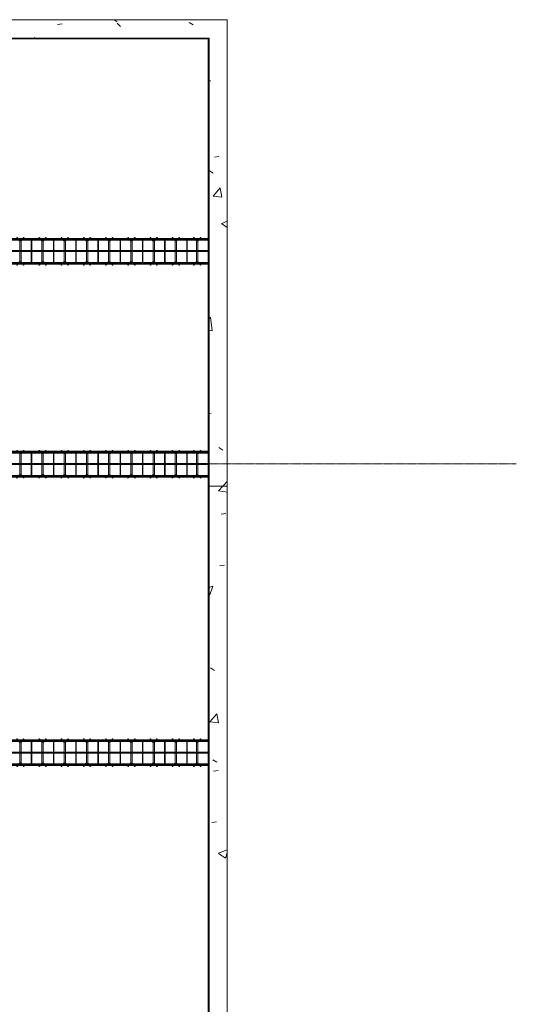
# Model space of a CAD drawing. Header units: inches. Extents: x -4136 to 1945, y -6639 to 12387.
# Tile 550 of 656: x -2045 to -1777, y 11555 to 12087. Entities that reach past the tile are written whole.
import ezdxf

# ---------------------------------------------------------------- set-up
doc = ezdxf.new("R2010")
doc.units = ezdxf.units.IN
doc.header["$MEASUREMENT"] = 0
doc.linetypes.add('Línea de rejilla', pattern=[0.875, 0.5, -0.125, 0.125, -0.125])
for name, color, linetype, lineweight in [('A-FLOR', 7, 'Continuous', 9), ('A-GENM', 7, 'Continuous', 9), ('A-WALL', 7, 'Continuous', 9), ('A-WALL-PATT', 7, 'Continuous', 18), ('S-BEAM', 7, 'Continuous', 9), ('S-FNDN', 7, 'Continuous', 9), ('S-GRID', 7, 'Continuous', 9)]:
    doc.layers.add(name, color=color, linetype=linetype, lineweight=lineweight)
pattern_1 = [(50, (0, 0), (55.0854, -4.81984), [5.76, -63.36]), (355, (0, 0), (-10.6557, 57.76853), [4.608, -50.688]), (100.451, (4.59, -0.4), (44.42947, 52.94866), [4.895, -53.848]), (46.184, (0, 15.36), (81.96444, -12.71212), [8.64, -95.04]), (96.636, (6.83, 14.3), (71.7815, 74.8124), [7.343, -80.772]), (351.184, (0, 15.36), (71.78195, 74.81243), [6.912, -76.032]), (21, (7.68, 11.52), (45.84207, -30.92146), [5.76, -63.36]), (326, (7.68, 11.52), (18.68706, 55.69148), [4.608, -50.688]), (71.451, (11.5, 8.943), (64.5289, 24.7701), [4.895, -53.848]), (37.5, (0, 0), (0.933895, 25.566816), [2.534, -47.539, 2.534, -48.922, -50.88]), (37.5, (0, 0), (0.933895, 25.566816), [-101.53, 2.534, -48.346]), (7.5, (0, 0), (20.20404, 30.2913), [2.534, -26.803, 2.534, -46.387, -19.392]), (7.5, (0, 0), (20.20404, 30.2913), [-78.259, 2.534, -16.858]), (327.5, (-17.126, 0), (40.997785, -1.732403), [2.534, -16.666, 2.534, -57.37, -79.488]), (327.5, (-17.126, 0), (40.997785, -1.732403), [-79.104, 2.534, -76.954]), (317.5, (-24.806, 0), (44.78888, 7.68784), [2.534, -22.426, 2.534, -37.248, -56.448]), (317.5, (-24.806, 0), (44.78888, 7.68784), [-64.742, 2.534, -53.914])]

# ---------------------------------------------------------------- blocks, each defined once
blk = doc.blocks.new('Dowel bar assembly - Dowel bar assembly-675810-SLAB ON GROUND JOINTS')
at = {"layer": 'S-BEAM', "color": 253, "true_color": 0xaaaaaa}
for p, q in [((107.5, 1.98), (0, 1.98)), ((0, 1.98), (0, 1.72)), ((0, 1.72), (0, 1.98)), ((0, 1.72), (107.5, 1.72)), ((107.5, 1.25), (0, 1.25)), ((0, 0.99), (0, 1.25)), ((0, 1.25), (0, 0.99)), ((0, 0.99), (107.5, 0.99)), ((4.02, 2.23), (4.97, 1.03)), ((5.18, 1.19), (4.23, 2.39)), ((5.63, 1.99), (5.63, -12.01)), ((6.38, 1.99), (5.63, 1.99)), ((5.63, 1.99), (6.38, 1.99)), ((6.38, -12.01), (6.38, 1.99)), ((7.76, 2.39), (6.81, 1.19)), ((7.01, 1.03), (7.96, 2.23)), ((11.87, 1.99), (11.87, -12.01)), ((12.13, 1.99), (11.87, 1.99)), ((11.87, 1.99), (12.13, 1.99)), ((12.13, -12.01), (12.13, 1.99)), ((16.02, 2.23), (16.97, 1.03)), ((17.18, 1.19), (16.23, 2.39)), ((17.63, 1.99), (17.63, -12.01)), ((18.38, 1.99), (17.63, 1.99)), ((17.63, 1.99), (18.38, 1.99)), ((18.38, -12.01), (18.38, 1.99)), ((19.76, 2.39), (18.81, 1.19)), ((19.01, 1.03), (19.96, 2.23)), ((23.87, 1.99), (23.87, -12.01)), ((24.13, 1.99), (23.87, 1.99)), ((23.87, 1.99), (24.13, 1.99)), ((24.13, -12.01), (24.13, 1.99)), ((28.02, 2.23), (28.97, 1.03)), ((29.18, 1.19), (28.23, 2.39)), ((29.63, 1.99), (29.63, -12.01)), ((30.38, 1.99), (29.63, 1.99)), ((29.63, 1.99), (30.38, 1.99)), ((30.38, -12.01), (30.38, 1.99)), ((31.76, 2.39), (30.81, 1.19)), ((31.01, 1.03), (31.96, 2.23)), ((35.87, 1.99), (35.87, -12.01)), ((36.13, 1.99), (35.87, 1.99)), ((35.87, 1.99), (36.13, 1.99)), ((36.13, -12.01), (36.13, 1.99)), ((40.02, 2.23), (40.97, 1.03)), ((41.18, 1.19), (40.23, 2.39)), ((41.63, 1.99), (41.63, -12.01)), ((42.38, 1.99), (41.63, 1.99)), ((41.63, 1.99), (42.38, 1.99)), ((42.38, -12.01), (42.38, 1.99)), ((43.76, 2.39), (42.81, 1.19)), ((43.01, 1.03), (43.96, 2.23)), ((47.87, 1.99), (47.87, -12.01)), ((48.13, 1.99), (47.87, 1.99)), ((47.87, 1.99), (48.13, 1.99)), ((48.13, -12.01), (48.13, 1.99)), ((52.02, 2.23), (52.97, 1.03)), ((53.18, 1.19), (52.23, 2.39)), ((53.63, 1.99), (53.63, -12.01)), ((54.38, 1.99), (53.63, 1.99)), ((53.63, 1.99), (54.38, 1.99)), ((54.38, -12.01), (54.38, 1.99)), ((55.76, 2.39), (54.81, 1.19)), ((55.01, 1.03), (55.96, 2.23)), ((59.87, 1.99), (59.87, -12.01)), ((60.13, 1.99), (59.87, 1.99)), ((59.87, 1.99), (60.13, 1.99)), ((60.13, -12.01), (60.13, 1.99)), ((64.02, 2.23), (64.97, 1.03)), ((65.18, 1.19), (64.23, 2.39)), ((65.63, 1.99), (65.63, -12.01)), ((66.38, 1.99), (65.63, 1.99)), ((65.63, 1.99), (66.38, 1.99)), ((66.38, -12.01), (66.38, 1.99)), ((67.76, 2.39), (66.81, 1.19)), ((67.01, 1.03), (67.96, 2.23)), ((71.87, 1.99), (71.87, -12.01)), ((72.13, 1.99), (71.87, 1.99)), ((71.87, 1.99), (72.13, 1.99)), ((72.13, -12.01), (72.13, 1.99)), ((76.02, 2.23), (76.97, 1.03)), ((77.18, 1.19), (76.23, 2.39)), ((77.63, 1.99), (77.63, -12.01)), ((78.38, 1.99), (77.63, 1.99)), ((77.63, 1.99), (78.38, 1.99)), ((78.38, -12.01), (78.38, 1.99)), ((79.76, 2.39), (78.81, 1.19)), ((79.01, 1.03), (79.96, 2.23)), ((83.87, 1.99), (83.87, -12.01)), ((84.13, 1.99), (83.87, 1.99)), ((83.87, 1.99), (84.13, 1.99)), ((84.13, -12.01), (84.13, 1.99)), ((88.02, 2.23), (88.97, 1.03)), ((89.18, 1.19), (88.23, 2.39)), ((89.63, 1.99), (89.63, -12.01)), ((90.38, 1.99), (89.63, 1.99)), ((89.63, 1.99), (90.38, 1.99)), ((90.38, -12.01), (90.38, 1.99)), ((91.76, 2.39), (90.81, 1.19)), ((91.01, 1.03), (91.96, 2.23)), ((95.87, 1.99), (95.87, -12.01)), ((96.13, 1.99), (95.87, 1.99)), ((95.87, 1.99), (96.13, 1.99)), ((96.13, -12.01), (96.13, 1.99)), ((99.52, 2.23), (100.47, 1.03)), ((100.68, 1.19), (99.73, 2.39)), ((101.13, 1.99), (101.13, -12.01)), ((101.88, 1.99), (101.13, 1.99)), ((101.13, 1.99), (101.88, 1.99)), ((101.88, -12.01), (101.88, 1.99)), ((103.26, 2.39), (102.31, 1.19)), ((102.51, 1.03), (103.46, 2.23)), ((107.5, 1.98), (107.5, 1.72)), ((107.5, 1.72), (107.5, 1.98)), ((107.5, 0.99), (107.5, 1.25)), ((107.5, 1.25), (107.5, 0.99)), ((107.5, -11.01), (0, -11.01)), ((0, -11.27), (0, -11.01)), ((0, -11.01), (0, -11.27)), ((0, -11.27), (107.5, -11.27)), ((107.5, -11.74), (0, -11.74)), ((0, -12), (0, -11.74)), ((0, -11.74), (0, -12)), ((0, -12), (107.5, -12)), ((4.97, -11.05), (4.02, -12.25)), ((4.23, -12.41), (5.18, -11.21)), ((6.38, -12.01), (5.63, -12.01)), ((5.63, -12.01), (6.38, -12.01)), ((6.81, -11.21), (7.76, -12.41)), ((7.96, -12.25), (7.01, -11.05)), ((12.13, -12.01), (11.87, -12.01)), ((11.87, -12.01), (12.13, -12.01)), ((16.97, -11.05), (16.02, -12.25)), ((16.23, -12.41), (17.18, -11.21)), ((18.38, -12.01), (17.63, -12.01)), ((17.63, -12.01), (18.38, -12.01)), ((18.81, -11.21), (19.76, -12.41)), ((19.96, -12.25), (19.01, -11.05)), ((24.13, -12.01), (23.87, -12.01)), ((23.87, -12.01), (24.13, -12.01)), ((28.97, -11.05), (28.02, -12.25)), ((28.23, -12.41), (29.18, -11.21)), ((30.38, -12.01), (29.63, -12.01)), ((29.63, -12.01), (30.38, -12.01)), ((30.81, -11.21), (31.76, -12.41)), ((31.96, -12.25), (31.01, -11.05)), ((36.13, -12.01), (35.87, -12.01)), ((35.87, -12.01), (36.13, -12.01)), ((40.97, -11.05), (40.02, -12.25)), ((40.23, -12.41), (41.18, -11.21)), ((42.38, -12.01), (41.63, -12.01)), ((41.63, -12.01), (42.38, -12.01)), ((42.81, -11.21), (43.76, -12.41)), ((43.96, -12.25), (43.01, -11.05)), ((48.13, -12.01), (47.87, -12.01)), ((47.87, -12.01), (48.13, -12.01)), ((52.97, -11.05), (52.02, -12.25)), ((52.23, -12.41), (53.18, -11.21)), ((54.38, -12.01), (53.63, -12.01)), ((53.63, -12.01), (54.38, -12.01)), ((54.81, -11.21), (55.76, -12.41)), ((55.96, -12.25), (55.01, -11.05)), ((60.13, -12.01), (59.87, -12.01)), ((59.87, -12.01), (60.13, -12.01)), ((64.97, -11.05), (64.02, -12.25)), ((64.23, -12.41), (65.18, -11.21)), ((66.38, -12.01), (65.63, -12.01)), ((65.63, -12.01), (66.38, -12.01)), ((66.81, -11.21), (67.76, -12.41)), ((67.96, -12.25), (67.01, -11.05)), ((72.13, -12.01), (71.87, -12.01)), ((71.87, -12.01), (72.13, -12.01)), ((76.97, -11.05), (76.02, -12.25)), ((76.23, -12.41), (77.18, -11.21)), ((78.38, -12.01), (77.63, -12.01)), ((77.63, -12.01), (78.38, -12.01)), ((78.81, -11.21), (79.76, -12.41)), ((79.96, -12.25), (79.01, -11.05)), ((84.13, -12.01), (83.87, -12.01)), ((83.87, -12.01), (84.13, -12.01)), ((88.97, -11.05), (88.02, -12.25)), ((88.23, -12.41), (89.18, -11.21)), ((90.38, -12.01), (89.63, -12.01)), ((89.63, -12.01), (90.38, -12.01)), ((90.81, -11.21), (91.76, -12.41)), ((91.96, -12.25), (91.01, -11.05)), ((96.13, -12.01), (95.87, -12.01)), ((95.87, -12.01), (96.13, -12.01)), ((100.47, -11.05), (99.52, -12.25)), ((99.73, -12.41), (100.68, -11.21)), ((101.88, -12.01), (101.13, -12.01)), ((101.13, -12.01), (101.88, -12.01)), ((102.31, -11.21), (103.26, -12.41)), ((103.46, -12.25), (102.51, -11.05)), ((107.5, -11.27), (107.5, -11.01)), ((107.5, -11.01), (107.5, -11.27)), ((107.5, -12), (107.5, -11.74)), ((107.5, -11.74), (107.5, -12))]:
    blk.add_line(p, q, dxfattribs=at)
at = {"layer": 'S-BEAM', "color": 253, "true_color": 0xaaaaaa, "flags": 128}
for points in [[(4.97, 1.03), (5.53, 0.73), (6.39, 0.72), (6.97, 0.99), (7.01, 1.03)], [(5.18, 1.19), (5.62, 0.97), (6.38, 0.98), (6.81, 1.19)], [(16.97, 1.03), (17.53, 0.73), (18.39, 0.72), (18.97, 0.99), (19.01, 1.03)], [(17.18, 1.19), (17.62, 0.97), (18.38, 0.98), (18.81, 1.19)], [(28.97, 1.03), (29.53, 0.73), (30.39, 0.72), (30.97, 0.99), (31.01, 1.03)], [(29.18, 1.19), (29.62, 0.97), (30.38, 0.98), (30.81, 1.19)], [(40.97, 1.03), (41.53, 0.73), (42.39, 0.72), (42.97, 0.99), (43.01, 1.03)], [(41.18, 1.19), (41.62, 0.97), (42.38, 0.98), (42.81, 1.19)], [(52.97, 1.03), (53.53, 0.73), (54.39, 0.72), (54.97, 0.99), (55.01, 1.03)], [(53.18, 1.19), (53.62, 0.97), (54.38, 0.98), (54.81, 1.19)], [(64.97, 1.03), (65.53, 0.73), (66.39, 0.72), (66.97, 0.99), (67.01, 1.03)], [(65.18, 1.19), (65.62, 0.97), (66.38, 0.98), (66.81, 1.19)], [(76.97, 1.03), (77.53, 0.73), (78.39, 0.72), (78.97, 0.99), (79.01, 1.03)], [(77.18, 1.19), (77.62, 0.97), (78.38, 0.98), (78.81, 1.19)], [(88.97, 1.03), (89.53, 0.73), (90.39, 0.72), (90.97, 0.99), (91.01, 1.03)], [(89.18, 1.19), (89.62, 0.97), (90.38, 0.98), (90.81, 1.19)], [(100.47, 1.03), (101.03, 0.73), (101.89, 0.72), (102.47, 0.99), (102.51, 1.03)], [(100.68, 1.19), (101.12, 0.97), (101.88, 0.98), (102.31, 1.19)], [(4.97, -11.05), (5.53, -10.75), (6.39, -10.74), (6.97, -11.01), (7.01, -11.05)], [(5.18, -11.21), (5.62, -10.99), (6.38, -11), (6.81, -11.21)], [(16.97, -11.05), (17.53, -10.75), (18.39, -10.74), (18.97, -11.01), (19.01, -11.05)], [(17.18, -11.21), (17.62, -10.99), (18.38, -11), (18.81, -11.21)], [(28.97, -11.05), (29.53, -10.75), (30.39, -10.74), (30.97, -11.01), (31.01, -11.05)], [(29.18, -11.21), (29.62, -10.99), (30.38, -11), (30.81, -11.21)], [(40.97, -11.05), (41.53, -10.75), (42.39, -10.74), (42.97, -11.01), (43.01, -11.05)], [(41.18, -11.21), (41.62, -10.99), (42.38, -11), (42.81, -11.21)], [(52.97, -11.05), (53.53, -10.75), (54.39, -10.74), (54.97, -11.01), (55.01, -11.05)], [(53.18, -11.21), (53.62, -10.99), (54.38, -11), (54.81, -11.21)], [(64.97, -11.05), (65.53, -10.75), (66.39, -10.74), (66.97, -11.01), (67.01, -11.05)], [(65.18, -11.21), (65.62, -10.99), (66.38, -11), (66.81, -11.21)], [(76.97, -11.05), (77.53, -10.75), (78.39, -10.74), (78.97, -11.01), (79.01, -11.05)], [(77.18, -11.21), (77.62, -10.99), (78.38, -11), (78.81, -11.21)], [(88.97, -11.05), (89.53, -10.75), (90.39, -10.74), (90.97, -11.01), (91.01, -11.05)], [(89.18, -11.21), (89.62, -10.99), (90.38, -11), (90.81, -11.21)], [(100.47, -11.05), (101.03, -10.75), (101.89, -10.74), (102.47, -11.01), (102.51, -11.05)], [(100.68, -11.21), (101.12, -10.99), (101.88, -11), (102.31, -11.21)]]:
    blk.add_lwpolyline(points, dxfattribs=at)
at = {"layer": 'S-BEAM', "color": 253, "true_color": 0xaaaaaa}
for centre, major_axis, start_param, end_param in [((4.12, 2.31), (0.101, 0.08), 5.709265, 8.850858), ((4.12, 2.31), (0.101, 0.08), 2.567673, 5.709265), ((7.86, 2.31), (-0.101, 0.08), 3.715513, 6.857105), ((7.86, 2.31), (-0.101, 0.08), 0.57392, 3.715513), ((16.12, 2.31), (0.101, 0.08), 5.709265, 8.850858), ((16.12, 2.31), (0.101, 0.08), 2.567673, 5.709265), ((19.86, 2.31), (-0.101, 0.08), 3.715513, 6.857105), ((19.86, 2.31), (-0.101, 0.08), 0.57392, 3.715513), ((28.12, 2.31), (0.101, 0.08), 5.709265, 8.850858), ((28.12, 2.31), (0.101, 0.08), 2.567673, 5.709265), ((31.86, 2.31), (-0.101, 0.08), 3.715513, 6.857105), ((31.86, 2.31), (-0.101, 0.08), 0.57392, 3.715513), ((40.12, 2.31), (0.101, 0.08), 5.709265, 8.850858), ((40.12, 2.31), (0.101, 0.08), 2.567673, 5.709265), ((43.86, 2.31), (-0.101, 0.08), 3.715513, 6.857105), ((43.86, 2.31), (-0.101, 0.08), 0.57392, 3.715513), ((52.12, 2.31), (0.101, 0.08), 5.709265, 8.850858), ((52.12, 2.31), (0.101, 0.08), 2.567673, 5.709265), ((55.86, 2.31), (-0.101, 0.08), 3.715513, 6.857105), ((55.86, 2.31), (-0.101, 0.08), 0.57392, 3.715513), ((64.12, 2.31), (0.101, 0.08), 5.709265, 8.850858), ((64.12, 2.31), (0.101, 0.08), 2.567673, 5.709265), ((67.86, 2.31), (-0.101, 0.08), 3.715513, 6.857105), ((67.86, 2.31), (-0.101, 0.08), 0.57392, 3.715513), ((76.12, 2.31), (0.101, 0.08), 5.709265, 8.850858), ((76.12, 2.31), (0.101, 0.08), 2.567673, 5.709265), ((79.86, 2.31), (-0.101, 0.08), 3.715513, 6.857105), ((79.86, 2.31), (-0.101, 0.08), 0.57392, 3.715513), ((88.12, 2.31), (0.101, 0.08), 5.709265, 8.850858), ((88.12, 2.31), (0.101, 0.08), 2.567673, 5.709265), ((91.86, 2.31), (-0.101, 0.08), 3.715513, 6.857105), ((91.86, 2.31), (-0.101, 0.08), 0.57392, 3.715513), ((99.62, 2.31), (0.101, 0.08), 5.709265, 8.850858), ((99.62, 2.31), (0.101, 0.08), 2.567673, 5.709265), ((103.36, 2.31), (-0.101, 0.08), 3.715513, 6.857105), ((103.36, 2.31), (-0.101, 0.08), 0.57392, 3.715513), ((4.12, -12.33), (-0.101, 0.08), 3.715513, 6.857105), ((4.12, -12.33), (-0.101, 0.08), 0.57392, 3.715513), ((7.86, -12.33), (0.101, 0.08), 5.709265, 8.850858), ((7.86, -12.33), (0.101, 0.08), 2.567673, 5.709265), ((16.12, -12.33), (-0.101, 0.08), 3.715513, 6.857105), ((16.12, -12.33), (-0.101, 0.08), 0.57392, 3.715513), ((19.86, -12.33), (0.101, 0.08), 5.709265, 8.850858), ((19.86, -12.33), (0.101, 0.08), 2.567673, 5.709265), ((28.12, -12.33), (-0.101, 0.08), 3.715513, 6.857105), ((28.12, -12.33), (-0.101, 0.08), 0.57392, 3.715513), ((31.86, -12.33), (0.101, 0.08), 5.709265, 8.850858), ((31.86, -12.33), (0.101, 0.08), 2.567673, 5.709265), ((40.12, -12.33), (-0.101, 0.08), 3.715513, 6.857105), ((40.12, -12.33), (-0.101, 0.08), 0.57392, 3.715513), ((43.86, -12.33), (0.101, 0.08), 5.709265, 8.850858), ((43.86, -12.33), (0.101, 0.08), 2.567673, 5.709265), ((52.12, -12.33), (-0.101, 0.08), 3.715513, 6.857105), ((52.12, -12.33), (-0.101, 0.08), 0.57392, 3.715513), ((55.86, -12.33), (0.101, 0.08), 5.709265, 8.850858), ((55.86, -12.33), (0.101, 0.08), 2.567673, 5.709265), ((64.12, -12.33), (-0.101, 0.08), 3.715513, 6.857105), ((64.12, -12.33), (-0.101, 0.08), 0.57392, 3.715513), ((67.86, -12.33), (0.101, 0.08), 5.709265, 8.850858), ((67.86, -12.33), (0.101, 0.08), 2.567673, 5.709265), ((76.12, -12.33), (-0.101, 0.08), 3.715513, 6.857105), ((76.12, -12.33), (-0.101, 0.08), 0.57392, 3.715513), ((79.86, -12.33), (0.101, 0.08), 5.709265, 8.850858), ((79.86, -12.33), (0.101, 0.08), 2.567673, 5.709265), ((88.12, -12.33), (-0.101, 0.08), 3.715513, 6.857105), ((88.12, -12.33), (-0.101, 0.08), 0.57392, 3.715513), ((91.86, -12.33), (0.101, 0.08), 5.709265, 8.850858), ((91.86, -12.33), (0.101, 0.08), 2.567673, 5.709265), ((99.62, -12.33), (-0.101, 0.08), 3.715513, 6.857105), ((99.62, -12.33), (-0.101, 0.08), 0.57392, 3.715513), ((103.36, -12.33), (0.101, 0.08), 5.709265, 8.850858), ((103.36, -12.33), (0.101, 0.08), 2.567673, 5.709265)]:
    blk.add_ellipse(centre, major_axis=major_axis, ratio=0.816528, start_param=start_param, end_param=end_param, dxfattribs=at)

msp = doc.modelspace()

# ---------------------------------------------------------------- hatches: boundary and pattern name
at = {"layer": 'A-GENM', "true_color": 0xff0000}
for points in [[(-1943.32374, 12076.87444), (-1943.6387, 12076.87444), (-2058.2803, 12076.87444), (-2058.2803, 12077.1894), (-2058.16626, 12077.1894), (-1943.32374, 12077.1894)], [(-1943.32374, 12076.87444), (-1943.6387, 12076.87444), (-2058.12689, 12076.87444), (-2058.12689, 12077.1894), (-1943.32374, 12077.1894)], [(-1943.32374, 12076.87444), (-1943.32374, 11847.38625), (-1943.6387, 11847.38625), (-1943.6387, 11961.99255), (-1943.6387, 11962.38625), (-1943.6387, 12076.87444)], [(-1943.32374, 12076.87444), (-1943.32374, 11847.34688), (-1943.32374, 11847.23284), (-1943.6387, 11847.23284), (-1943.6387, 11962.14596), (-1943.6387, 11962.23284), (-1943.6387, 12076.87444)], [(-1943.32374, 11847.44285), (-1943.32374, 11847.01965), (-1943.6387, 11847.01965), (-1943.6387, 11847.44285)], [(-1943.32374, 11847.44133), (-1943.32374, 11847.09729), (-1943.6387, 11847.09729), (-1943.6387, 11847.44133)], [(-1943.6387, 11847.34688), (-1943.6387, 11847.38625), (-1943.32374, 11847.38625), (-1943.32374, 11847.34688)], [(-1943.32374, 11847.35597), (-1943.32374, 11847.14596), (-1943.6387, 11847.14596), (-1943.6387, 11847.35597)], [(-1943.32374, 11847.35445), (-1943.32374, 11846.93277), (-1943.6387, 11846.93277), (-1943.6387, 11847.35445)], [(-1943.32374, 11847.14596), (-1943.32374, 11847.03192), (-1943.32374, 11691.23284), (-1943.6387, 11691.23284), (-1943.6387, 11847.14596)], [(-1943.6387, 11846.99255), (-1943.6387, 11847.03192), (-1943.32374, 11847.03192), (-1943.32374, 11846.99255)], [(-1943.32374, 11846.99255), (-1943.32374, 11691.38625), (-1943.6387, 11691.38625), (-1943.6387, 11846.99255)], [(-1943.32374, 11691.44285), (-1943.32374, 11691.01965), (-1943.6387, 11691.01965), (-1943.6387, 11691.44285)], [(-1943.32374, 11691.44133), (-1943.32374, 11691.09729), (-1943.6387, 11691.09729), (-1943.6387, 11691.44133)], [(-1943.6387, 11691.34688), (-1943.6387, 11691.38625), (-1943.32374, 11691.38625), (-1943.32374, 11691.34688)], [(-1943.32374, 11691.35597), (-1943.32374, 11691.14596), (-1943.6387, 11691.14596), (-1943.6387, 11691.35597)], [(-1943.32374, 11691.35445), (-1943.32374, 11690.93277), (-1943.6387, 11690.93277), (-1943.6387, 11691.35445)], [(-1943.32374, 11691.14596), (-1943.32374, 11535.34688), (-1943.32374, 11535.23284), (-1943.6387, 11535.23284), (-1943.6387, 11691.14596)], [(-1943.6387, 11690.99255), (-1943.6387, 11691.03192), (-1943.32374, 11691.03192), (-1943.32374, 11690.99255)], [(-1943.32374, 11690.99255), (-1943.32374, 11535.38625), (-1943.6387, 11535.38625), (-1943.6387, 11690.99255)]]:
    msp.add_hatch(color=1, dxfattribs=at).paths.add_polyline_path(points, flags=0)
at = {"layer": 'A-GENM', "true_color": 0x0000ff}
for points in [[(-2520.16626, 11962.44285), (-2520.00878, 11962.44285), (-1943.6387, 11962.44285), (-1943.6387, 11962.23284), (-2520.00878, 11962.23284), (-2520.16626, 11962.23284)], [(-2520.16626, 11962.44133), (-2520.00878, 11962.44133), (-1943.6387, 11962.44133), (-1943.6387, 11962.01965), (-2520.00878, 11962.01965), (-2520.16626, 11962.01965)], [(-2520.16626, 11962.38625), (-2520.00878, 11962.38625), (-1943.6387, 11962.38625), (-1943.6387, 11961.99255), (-2520.00878, 11961.99255), (-2520.16626, 11961.99255)], [(-2520.16626, 11962.35597), (-2520.00878, 11962.35597), (-1943.6387, 11962.35597), (-1943.6387, 11961.93277), (-2520.00878, 11961.93277), (-2520.16626, 11961.93277)], [(-2520.16626, 11962.35445), (-2520.00878, 11962.35445), (-1943.6387, 11962.35445), (-1943.6387, 11962.01041), (-2520.00878, 11962.01041), (-2520.16626, 11962.01041)], [(-2520.16626, 11962.23284), (-2520.00878, 11962.23284), (-1943.6387, 11962.23284), (-1943.6387, 11962.14596), (-2520.00878, 11962.14596), (-2520.16626, 11962.14596)], [(-2153.127, 11847.44285), (-2153.11184, 11847.44285), (-1943.6387, 11847.44285), (-1943.32374, 11847.44285), (-1943.32374, 11847.23284), (-1943.6387, 11847.23284), (-2152.90183, 11847.23284), (-2153.03766, 11847.23284), (-2153.127, 11847.23284), (-2153.127, 11847.3662)], [(-2153.127, 11847.44133), (-2153.11032, 11847.44133), (-1943.6387, 11847.44133), (-1943.32374, 11847.44133), (-1943.32374, 11847.01965), (-1943.6387, 11847.01965), (-2153.02813, 11847.01965), (-2153.127, 11847.01965), (-2153.127, 11847.14349), (-2153.127, 11847.3662)], [(-2153.127, 11847.39941), (-1943.32374, 11847.39941), (-1943.32374, 11847.1894), (-2153.127, 11847.1894)], [(-2153.127, 11847.39789), (-1943.32374, 11847.39789), (-1943.32374, 11846.97621), (-2153.127, 11846.97621)], [(-1943.32374, 11846.99255), (-1943.6387, 11846.99255), (-2153.05524, 11846.99255), (-2153.127, 11846.99255), (-2153.127, 11847.14349), (-2153.127, 11847.3662), (-2153.127, 11847.38625), (-2153.10696, 11847.38625), (-2153.05524, 11847.38625), (-1943.6387, 11847.38625), (-1943.32374, 11847.38625)], [(-2153.127, 11847.35597), (-2153.02496, 11847.35597), (-1943.6387, 11847.35597), (-1943.32374, 11847.35597), (-1943.32374, 11846.93277), (-1943.6387, 11846.93277), (-2153.11501, 11846.93277), (-2153.127, 11846.93277), (-2153.127, 11847.14349)], [(-2153.127, 11847.35445), (-2153.02344, 11847.35445), (-1943.6387, 11847.35445), (-1943.32374, 11847.35445), (-1943.32374, 11847.01041), (-1943.6387, 11847.01041), (-2153.03738, 11847.01041), (-2153.127, 11847.01041), (-2153.127, 11847.14349)], [(-1943.32374, 11846.94911), (-2153.127, 11846.94911), (-2153.127, 11847.34281), (-1943.32374, 11847.34281)], [(-2153.127, 11847.31253), (-1943.32374, 11847.31253), (-1943.32374, 11846.88933), (-2153.127, 11846.88933)], [(-2153.127, 11847.31101), (-1943.32374, 11847.31101), (-1943.32374, 11846.96697), (-2153.127, 11846.96697)], [(-2153.127, 11847.23284), (-2153.03766, 11847.23284), (-2152.90183, 11847.23284), (-1943.6387, 11847.23284), (-1943.32374, 11847.23284), (-1943.32374, 11847.14596), (-1943.6387, 11847.14596), (-2152.90183, 11847.14596), (-2153.127, 11847.14596)], [(-2153.127, 11847.1894), (-1943.32374, 11847.1894), (-1943.32374, 11847.10252), (-2153.127, 11847.10252)], [(-2920.29516, 11691.44285), (-1943.6387, 11691.44285), (-1943.32374, 11691.44285), (-1943.13624, 11691.44285), (-1943.13624, 11691.23284), (-1943.32374, 11691.23284), (-1943.6387, 11691.23284), (-2920.29516, 11691.23284)], [(-2920.29516, 11691.44133), (-1943.6387, 11691.44133), (-1943.32374, 11691.44133), (-1943.13624, 11691.44133), (-1943.13624, 11691.01965), (-1943.32374, 11691.01965), (-1943.6387, 11691.01965), (-2920.29516, 11691.01965)], [(-1943.13624, 11690.99255), (-1943.32374, 11690.99255), (-1943.6387, 11690.99255), (-2920.29516, 11690.99255), (-2920.29516, 11691.38625), (-1943.6387, 11691.38625), (-1943.32374, 11691.38625), (-1943.13624, 11691.38625)], [(-2920.29516, 11691.35597), (-1943.6387, 11691.35597), (-1943.32374, 11691.35597), (-1943.13624, 11691.35597), (-1943.13624, 11690.93277), (-1943.32374, 11690.93277), (-1943.6387, 11690.93277), (-2920.29516, 11690.93277)], [(-2920.29516, 11691.35445), (-1943.6387, 11691.35445), (-1943.32374, 11691.35445), (-1943.13624, 11691.35445), (-1943.13624, 11691.01041), (-1943.32374, 11691.01041), (-1943.6387, 11691.01041), (-2920.29516, 11691.01041)], [(-2920.29516, 11691.23284), (-1943.6387, 11691.23284), (-1943.32374, 11691.23284), (-1943.13624, 11691.23284), (-1943.13624, 11691.14596), (-1943.32374, 11691.14596), (-1943.6387, 11691.14596), (-2920.29516, 11691.14596)]]:
    msp.add_hatch(color=5, dxfattribs=at).paths.add_polyline_path(points, flags=0)
at = {"layer": 'A-WALL-PATT', "lineweight": 9, "true_color": 0xd4d4d4}
h = msp.add_hatch(dxfattribs=at)
h.set_pattern_fill('FP_1', color=254, style=0, pattern_type=2)
h.set_pattern_definition(pattern_1)
h.paths.add_polyline_path([(-2098.32374, 12077.1894), (-2098.32374, 12087.1894), (-1943.32374, 12087.1894), (-1943.32374, 12077.1894)], flags=0)
h = msp.add_hatch(dxfattribs=at)
h.set_pattern_fill('FP_1', color=254, style=0, pattern_type=2)
h.set_pattern_definition(pattern_1)
h.paths.add_polyline_path([(-1933.32374, 11835.1894), (-1943.32374, 11835.1894), (-1943.32374, 12077.1894), (-1943.32374, 12087.1894), (-1933.32374, 12087.1894)], flags=0)
at = {"layer": 'A-WALL-PATT', "lineweight": 9, "true_color": 0xd5d5d5}
h = msp.add_hatch(dxfattribs=at)
h.set_pattern_fill('FP_1', color=254, style=0, pattern_type=2)
h.set_pattern_definition(pattern_1)
h.paths.add_polyline_path([(-1933.32374, 11550.1894), (-1943.32374, 11550.1894), (-1943.32374, 11835.1894), (-1933.32374, 11835.1894)], flags=0)

# ---------------------------------------------------------------- linework, layer by layer
at = {"layer": 'A-FLOR'}
for p, q in [((-1943.32374, 12076.83507), (-2520.32374, 12076.83507)), ((-1943.32374, 12077.1894), (-1943.13624, 12077.1894)), ((-1943.13624, 12077.1894), (-1943.13624, 9901.1894)), ((-2153.127, 11847.44285), (-1943.32374, 11847.44285)), ((-2153.127, 11847.44133), (-1943.32374, 11847.44133)), ((-2153.11501, 11846.93277), (-1943.32374, 11846.93277)), ((-2153.05524, 11847.38625), (-1943.32374, 11847.38625)), ((-1943.32374, 11846.99255), (-2153.05524, 11846.99255)), ((-2153.03738, 11847.01041), (-1943.32374, 11847.01041)), ((-2153.02813, 11847.01965), (-1943.32374, 11847.01965)), ((-2153.02496, 11847.35597), (-1943.32374, 11847.35597)), ((-2153.02344, 11847.35445), (-1943.32374, 11847.35445)), ((-2153.01587, 11847.34688), (-1943.32374, 11847.34688)), ((-2153.01587, 11847.03192), (-1943.32374, 11847.03192)), ((-1943.32374, 11847.09729), (-2152.9505, 11847.09729)), ((-1943.32374, 11847.23284), (-2152.90183, 11847.23284)), ((-2152.90183, 11847.14596), (-1943.32374, 11847.14596))]:
    msp.add_line(p, q, dxfattribs=at)
at = {"layer": 'A-GENM', "color": 1, "true_color": 0xff0000}
for p, q in [((-2058.41585, 12076.87444), (-1943.6387, 12076.87444)), ((-2058.36792, 12077.1894), (-1943.32374, 12077.1894)), ((-1943.6387, 12076.87444), (-2058.2803, 12076.87444)), ((-2058.16626, 12077.1894), (-1943.32374, 12077.1894)), ((-1943.6387, 12076.87444), (-2058.16626, 12076.87444)), ((-1943.32374, 12077.1894), (-2058.12689, 12077.1894)), ((-1943.32374, 12077.1894), (-2058.12689, 12077.1894)), ((-2058.12689, 12076.87444), (-1943.6387, 12076.87444)), ((-1943.6387, 11962.34688), (-1943.6387, 12076.87444)), ((-1943.6387, 12076.87444), (-1943.6387, 11962.38625)), ((-1943.6387, 11962.23284), (-1943.6387, 12076.87444)), ((-1943.6387, 12076.87444), (-1943.6387, 11962.09729)), ((-1943.32374, 12077.1894), (-1943.32374, 12076.87444)), ((-1943.32374, 12076.87444), (-1943.32374, 12077.1894)), ((-1943.32374, 12076.87444), (-1943.32374, 12077.1894)), ((-1943.32374, 12077.1894), (-1943.32374, 12076.87444)), ((-1943.32374, 11847.38625), (-1943.32374, 12076.87444)), ((-1943.32374, 11962.38625), (-1943.32374, 12076.87444)), ((-1943.32374, 12076.87444), (-1943.32374, 12076.83507)), ((-1943.32374, 12076.87444), (-1943.32374, 11847.34688)), ((-1943.32374, 12076.83507), (-1943.32374, 11962.14521)), ((-1943.6387, 11962.14596), (-1943.6387, 11962.23284)), ((-1943.6387, 11847.23284), (-1943.6387, 11962.14596)), ((-1943.6387, 11962.09729), (-1943.6387, 11962.01041)), ((-1943.6387, 11847.34688), (-1943.6387, 11962.03192)), ((-1943.6387, 11962.01041), (-1943.6387, 11847.09729)), ((-1943.6387, 11961.99255), (-1943.6387, 11847.38625)), ((-1943.32374, 11962.27628), (-1943.32374, 11962.38625)), ((-1943.32374, 11962.10252), (-1943.32374, 11962.27628)), ((-1943.32374, 11962.14521), (-1943.32374, 11961.97145)), ((-1943.32374, 11961.99255), (-1943.32374, 11962.10252)), ((-1943.32374, 11847.38625), (-1943.32374, 11961.99255)), ((-1943.32374, 11961.97145), (-1943.32374, 11847.14521)), ((-1943.6387, 11847.44285), (-1943.32374, 11847.44285)), ((-1943.6387, 11847.44285), (-1943.6387, 11847.01965)), ((-1943.6387, 11847.23284), (-1943.6387, 11847.44285)), ((-1943.6387, 11847.44133), (-1943.32374, 11847.44133)), ((-1943.6387, 11847.44133), (-1943.6387, 11847.09729)), ((-1943.6387, 11847.01965), (-1943.6387, 11847.44133)), ((-1943.6387, 11847.38625), (-1943.6387, 11847.34688)), ((-1943.6387, 11847.35597), (-1943.32374, 11847.35597)), ((-1943.6387, 11847.14596), (-1943.6387, 11847.35597)), ((-1943.6387, 11847.35597), (-1943.6387, 11846.93277)), ((-1943.6387, 11847.35445), (-1943.32374, 11847.35445)), ((-1943.6387, 11847.35445), (-1943.6387, 11847.01041)), ((-1943.6387, 11846.93277), (-1943.6387, 11847.35445)), ((-1943.32374, 11847.23284), (-1943.6387, 11847.23284)), ((-1943.6387, 11691.23284), (-1943.6387, 11847.14596)), ((-1943.6387, 11847.14596), (-1943.32374, 11847.14596)), ((-1943.6387, 11847.09729), (-1943.32374, 11847.09729)), ((-1943.6387, 11691.34688), (-1943.6387, 11847.03192)), ((-1943.6387, 11846.99255), (-1943.6387, 11847.03192)), ((-1943.6387, 11847.01965), (-1943.32374, 11847.01965)), ((-1943.6387, 11847.01041), (-1943.6387, 11691.09729)), ((-1943.32374, 11847.01041), (-1943.6387, 11847.01041)), ((-1943.6387, 11846.99255), (-1943.6387, 11691.38625)), ((-1943.6387, 11846.93277), (-1943.32374, 11846.93277)), ((-1943.32374, 11847.44285), (-1943.32374, 11847.23284)), ((-1943.32374, 11847.01965), (-1943.32374, 11847.44285)), ((-1943.32374, 11847.44133), (-1943.32374, 11847.01965)), ((-1943.32374, 11847.09729), (-1943.32374, 11847.44133)), ((-1943.32374, 11847.34688), (-1943.32374, 11847.38625)), ((-1943.32374, 11847.35597), (-1943.32374, 11846.93277)), ((-1943.32374, 11847.14596), (-1943.32374, 11847.35597)), ((-1943.32374, 11847.35445), (-1943.32374, 11847.01041)), ((-1943.32374, 11846.93277), (-1943.32374, 11847.35445)), ((-1943.32374, 11847.34688), (-1943.32374, 11847.23284)), ((-1943.32374, 11847.14596), (-1943.32374, 11847.03192)), ((-1943.32374, 11847.14521), (-1943.32374, 11847.09729)), ((-1943.32374, 11846.99255), (-1943.32374, 11847.03192)), ((-1943.32374, 11847.03192), (-1943.32374, 11691.23284)), ((-1943.32374, 11847.01041), (-1943.32374, 11846.97145)), ((-1943.32374, 11691.38625), (-1943.32374, 11846.99255)), ((-1943.32374, 11691.34688), (-1943.32374, 11846.99255)), ((-1943.32374, 11846.97145), (-1943.32374, 11691.09729)), ((-1943.6387, 11691.44285), (-1943.32374, 11691.44285)), ((-1943.6387, 11691.44285), (-1943.6387, 11691.01965)), ((-1943.6387, 11691.23284), (-1943.6387, 11691.44285)), ((-1943.6387, 11691.44133), (-1943.32374, 11691.44133)), ((-1943.6387, 11691.44133), (-1943.6387, 11691.09729)), ((-1943.6387, 11691.01965), (-1943.6387, 11691.44133)), ((-1943.6387, 11691.38625), (-1943.6387, 11691.34688)), ((-1943.6387, 11691.35597), (-1943.32374, 11691.35597)), ((-1943.6387, 11691.14596), (-1943.6387, 11691.35597)), ((-1943.6387, 11691.35597), (-1943.6387, 11690.93277)), ((-1943.6387, 11691.35445), (-1943.32374, 11691.35445)), ((-1943.6387, 11691.35445), (-1943.6387, 11691.01041)), ((-1943.6387, 11690.93277), (-1943.6387, 11691.35445)), ((-1943.32374, 11691.23284), (-1943.6387, 11691.23284)), ((-1943.6387, 11535.23284), (-1943.6387, 11691.14596)), ((-1943.6387, 11691.14596), (-1943.32374, 11691.14596)), ((-1943.6387, 11691.09729), (-1943.32374, 11691.09729)), ((-1943.6387, 11535.34688), (-1943.6387, 11691.03192)), ((-1943.6387, 11690.99255), (-1943.6387, 11691.03192)), ((-1943.6387, 11691.01965), (-1943.32374, 11691.01965)), ((-1943.6387, 11691.01041), (-1943.6387, 11535.09729)), ((-1943.32374, 11691.01041), (-1943.6387, 11691.01041)), ((-1943.6387, 11690.99255), (-1943.6387, 11535.38625)), ((-1943.6387, 11690.93277), (-1943.32374, 11690.93277)), ((-1943.32374, 11691.44285), (-1943.32374, 11691.23284)), ((-1943.32374, 11691.01965), (-1943.32374, 11691.44285)), ((-1943.32374, 11691.44133), (-1943.32374, 11691.01965)), ((-1943.32374, 11691.09729), (-1943.32374, 11691.44133)), ((-1943.32374, 11691.34688), (-1943.32374, 11691.38625)), ((-1943.32374, 11690.93277), (-1943.32374, 11691.35597)), ((-1943.32374, 11691.35597), (-1943.32374, 11691.14596)), ((-1943.32374, 11691.01041), (-1943.32374, 11691.35445)), ((-1943.32374, 11691.35445), (-1943.32374, 11690.93277)), ((-1943.32374, 11691.14596), (-1943.32374, 11535.34688)), ((-1943.32374, 11535.38625), (-1943.32374, 11691.03192)), ((-1943.32374, 11691.03192), (-1943.32374, 11690.99255)), ((-1943.32374, 11691.01041), (-1943.32374, 11535.14521)), ((-1943.32374, 11535.38625), (-1943.32374, 11690.99255))]:
    msp.add_line(p, q, dxfattribs=at)
at = {"layer": 'A-GENM', "color": 5, "true_color": 0x0000ff}
for p, q in [((-1943.6387, 11962.44285), (-2520.00878, 11962.44285)), ((-1943.6387, 11962.44133), (-2520.00878, 11962.44133)), ((-2520.00878, 11962.38625), (-1943.6387, 11962.38625)), ((-2520.00878, 11962.38625), (-1943.6387, 11962.38625)), ((-1943.6387, 11962.35597), (-2520.00878, 11962.35597)), ((-1943.6387, 11962.35445), (-2520.00878, 11962.35445)), ((-1943.6387, 11962.34688), (-2520.00878, 11962.34688)), ((-1943.6387, 11962.34688), (-2520.00878, 11962.34688)), ((-2520.00878, 11962.23284), (-1943.6387, 11962.23284)), ((-1943.6387, 11962.14596), (-2520.00878, 11962.14596)), ((-1943.6387, 11962.09729), (-2520.00878, 11962.09729)), ((-1943.6387, 11962.03192), (-2520.00878, 11962.03192)), ((-2520.00878, 11962.03192), (-1943.6387, 11962.03192)), ((-1943.6387, 11962.01965), (-2520.00878, 11962.01965)), ((-2520.00878, 11962.01041), (-1943.6387, 11962.01041)), ((-2520.00878, 11961.99255), (-1943.6387, 11961.99255)), ((-2520.00878, 11961.99255), (-1943.6387, 11961.99255)), ((-1943.6387, 11961.93277), (-2520.00878, 11961.93277)), ((-1943.6387, 11962.23284), (-1943.6387, 11962.44285)), ((-1943.6387, 11962.44285), (-1943.6387, 11962.01965)), ((-1943.6387, 11962.01965), (-1943.6387, 11962.44133)), ((-1943.6387, 11962.44133), (-1943.6387, 11962.09729)), ((-1943.6387, 11962.38625), (-1943.6387, 11962.34688)), ((-1943.6387, 11961.93277), (-1943.6387, 11962.35597)), ((-1943.6387, 11962.35597), (-1943.6387, 11962.14596)), ((-1943.6387, 11962.01041), (-1943.6387, 11962.35445)), ((-1943.6387, 11962.35445), (-1943.6387, 11961.93277)), ((-1943.6387, 11962.14596), (-1943.6387, 11962.23284)), ((-1943.6387, 11962.01041), (-1943.6387, 11962.09729)), ((-1943.6387, 11962.03192), (-1943.6387, 11961.99255)), ((-1943.32374, 11847.39941), (-2153.127, 11847.39941)), ((-1943.32374, 11847.39789), (-2153.127, 11847.39789)), ((-2153.127, 11847.34281), (-1943.32374, 11847.34281)), ((-2153.127, 11847.34281), (-1943.32374, 11847.34281)), ((-1943.32374, 11847.31253), (-2153.127, 11847.31253)), ((-1943.32374, 11847.31101), (-2153.127, 11847.31101)), ((-1943.32374, 11847.30344), (-2153.127, 11847.30344)), ((-1943.32374, 11847.30344), (-2153.127, 11847.30344)), ((-2153.127, 11847.1894), (-1943.32374, 11847.1894)), ((-1943.32374, 11847.10252), (-2153.127, 11847.10252)), ((-1943.32374, 11847.05385), (-2153.127, 11847.05385)), ((-1943.32374, 11846.98848), (-2153.127, 11846.98848)), ((-2153.127, 11846.98848), (-1943.32374, 11846.98848)), ((-1943.32374, 11846.97621), (-2153.127, 11846.97621)), ((-2153.127, 11846.96697), (-1943.32374, 11846.96697)), ((-2153.127, 11846.94911), (-1943.32374, 11846.94911)), ((-2153.127, 11846.94911), (-1943.32374, 11846.94911)), ((-1943.32374, 11846.88933), (-2153.127, 11846.88933)), ((-1943.6387, 11846.93277), (-2153.11501, 11846.93277)), ((-1943.6387, 11847.44285), (-2153.11184, 11847.44285)), ((-1943.6387, 11847.44133), (-2153.11032, 11847.44133)), ((-2153.05524, 11847.38625), (-1943.6387, 11847.38625)), ((-2153.05524, 11847.38625), (-1943.6387, 11847.38625)), ((-2153.05524, 11846.99255), (-1943.6387, 11846.99255)), ((-2153.05524, 11846.99255), (-1943.6387, 11846.99255)), ((-2153.03738, 11847.01041), (-1943.6387, 11847.01041)), ((-1943.6387, 11847.01965), (-2153.02813, 11847.01965)), ((-1943.6387, 11847.35597), (-2153.02496, 11847.35597)), ((-1943.6387, 11847.35445), (-2153.02344, 11847.35445)), ((-1943.6387, 11847.34688), (-2153.01587, 11847.34688)), ((-1943.6387, 11847.34688), (-2153.01587, 11847.34688)), ((-1943.6387, 11847.03192), (-2153.01587, 11847.03192)), ((-2153.01587, 11847.03192), (-1943.6387, 11847.03192)), ((-1943.6387, 11847.09729), (-2152.9505, 11847.09729)), ((-2152.90183, 11847.23284), (-1943.6387, 11847.23284)), ((-1943.6387, 11847.14596), (-2152.90183, 11847.14596)), ((-1943.32374, 11847.44285), (-1943.6387, 11847.44285)), ((-1943.32374, 11847.44133), (-1943.6387, 11847.44133)), ((-1943.32374, 11847.35597), (-1943.6387, 11847.35597)), ((-1943.32374, 11847.35445), (-1943.6387, 11847.35445)), ((-1943.6387, 11847.23284), (-1943.32374, 11847.23284)), ((-1943.32374, 11847.14596), (-1943.6387, 11847.14596)), ((-1943.32374, 11847.09729), (-1943.6387, 11847.09729)), ((-1943.32374, 11847.01965), (-1943.6387, 11847.01965)), ((-1943.6387, 11847.01041), (-1943.32374, 11847.01041)), ((-1943.32374, 11846.93277), (-1943.6387, 11846.93277)), ((-1943.32374, 11847.01965), (-1943.32374, 11847.44285)), ((-1943.32374, 11847.44285), (-1943.32374, 11847.23284)), ((-1943.32374, 11847.09729), (-1943.32374, 11847.44133)), ((-1943.32374, 11847.44133), (-1943.32374, 11847.01965)), ((-1943.32374, 11846.97621), (-1943.32374, 11847.39941)), ((-1943.32374, 11847.39941), (-1943.32374, 11847.1894)), ((-1943.32374, 11847.05385), (-1943.32374, 11847.39789)), ((-1943.32374, 11847.39789), (-1943.32374, 11846.97621)), ((-1943.32374, 11847.38625), (-1943.32374, 11846.99255)), ((-1943.32374, 11847.14596), (-1943.32374, 11847.35597)), ((-1943.32374, 11847.35597), (-1943.32374, 11846.93277)), ((-1943.32374, 11846.93277), (-1943.32374, 11847.35445)), ((-1943.32374, 11847.35445), (-1943.32374, 11847.01041)), ((-1943.32374, 11847.23284), (-1943.32374, 11847.34688)), ((-1943.32374, 11847.30344), (-1943.32374, 11847.34281)), ((-1943.32374, 11847.34281), (-1943.32374, 11846.94911)), ((-1943.32374, 11847.10252), (-1943.32374, 11847.31253)), ((-1943.32374, 11847.31253), (-1943.32374, 11846.88933)), ((-1943.32374, 11846.88933), (-1943.32374, 11847.31101)), ((-1943.32374, 11847.31101), (-1943.32374, 11846.96697)), ((-1943.32374, 11846.98848), (-1943.32374, 11847.30344)), ((-1943.32374, 11847.14596), (-1943.32374, 11847.23284)), ((-1943.32374, 11847.23284), (-1943.32374, 11847.14596)), ((-1943.32374, 11847.1894), (-1943.32374, 11847.10252)), ((-1943.32374, 11847.03192), (-1943.32374, 11847.14596)), ((-1943.32374, 11847.01041), (-1943.32374, 11847.09729)), ((-1943.32374, 11846.96697), (-1943.32374, 11847.05385)), ((-1943.32374, 11846.94911), (-1943.32374, 11846.98848)), ((-1943.6387, 11691.44285), (-2920.29516, 11691.44285)), ((-1943.6387, 11691.44133), (-2920.29516, 11691.44133)), ((-2920.29516, 11691.38625), (-1943.6387, 11691.38625)), ((-2920.29516, 11691.38625), (-1943.6387, 11691.38625)), ((-1943.6387, 11691.35597), (-2920.29516, 11691.35597)), ((-1943.6387, 11691.35445), (-2920.29516, 11691.35445)), ((-1943.6387, 11691.34688), (-2920.29516, 11691.34688)), ((-1943.6387, 11691.34688), (-2920.29516, 11691.34688)), ((-2920.29516, 11691.23284), (-1943.6387, 11691.23284)), ((-1943.6387, 11691.14596), (-2920.29516, 11691.14596)), ((-1943.6387, 11691.09729), (-2920.29516, 11691.09729)), ((-1943.6387, 11691.03192), (-2920.29516, 11691.03192)), ((-2920.29516, 11691.03192), (-1943.6387, 11691.03192)), ((-1943.6387, 11691.01965), (-2920.29516, 11691.01965)), ((-2920.29516, 11691.01041), (-1943.6387, 11691.01041)), ((-2920.29516, 11690.99255), (-1943.6387, 11690.99255)), ((-2920.29516, 11690.99255), (-1943.6387, 11690.99255)), ((-1943.6387, 11690.93277), (-2920.29516, 11690.93277)), ((-1943.32374, 11691.44285), (-1943.6387, 11691.44285)), ((-1943.32374, 11691.44133), (-1943.6387, 11691.44133)), ((-1943.32374, 11691.35597), (-1943.6387, 11691.35597)), ((-1943.32374, 11691.35445), (-1943.6387, 11691.35445)), ((-1943.6387, 11691.23284), (-1943.32374, 11691.23284)), ((-1943.32374, 11691.14596), (-1943.6387, 11691.14596)), ((-1943.32374, 11691.09729), (-1943.6387, 11691.09729)), ((-1943.32374, 11691.01965), (-1943.6387, 11691.01965)), ((-1943.6387, 11691.01041), (-1943.32374, 11691.01041)), ((-1943.32374, 11690.93277), (-1943.6387, 11690.93277)), ((-1943.13624, 11691.44285), (-1943.32374, 11691.44285)), ((-1943.13624, 11691.44133), (-1943.32374, 11691.44133)), ((-1943.32374, 11691.38625), (-1943.13624, 11691.38625)), ((-1943.32374, 11691.38625), (-1943.13624, 11691.38625)), ((-1943.13624, 11691.35597), (-1943.32374, 11691.35597)), ((-1943.13624, 11691.35445), (-1943.32374, 11691.35445)), ((-1943.13624, 11691.34688), (-1943.32374, 11691.34688)), ((-1943.13624, 11691.34688), (-1943.32374, 11691.34688)), ((-1943.32374, 11691.23284), (-1943.13624, 11691.23284)), ((-1943.13624, 11691.14596), (-1943.32374, 11691.14596)), ((-1943.13624, 11691.09729), (-1943.32374, 11691.09729)), ((-1943.13624, 11691.03192), (-1943.32374, 11691.03192)), ((-1943.32374, 11691.03192), (-1943.13624, 11691.03192)), ((-1943.13624, 11691.01965), (-1943.32374, 11691.01965)), ((-1943.32374, 11691.01041), (-1943.13624, 11691.01041)), ((-1943.32374, 11690.99255), (-1943.13624, 11690.99255)), ((-1943.32374, 11690.99255), (-1943.13624, 11690.99255)), ((-1943.13624, 11690.93277), (-1943.32374, 11690.93277)), ((-1943.13624, 11691.01965), (-1943.13624, 11691.44285)), ((-1943.13624, 11691.44285), (-1943.13624, 11691.23284)), ((-1943.13624, 11691.09729), (-1943.13624, 11691.44133)), ((-1943.13624, 11691.44133), (-1943.13624, 11691.01965)), ((-1943.13624, 11691.34688), (-1943.13624, 11691.38625)), ((-1943.13624, 11691.38625), (-1943.13624, 11690.99255)), ((-1943.13624, 11691.14596), (-1943.13624, 11691.35597)), ((-1943.13624, 11691.35597), (-1943.13624, 11690.93277)), ((-1943.13624, 11690.93277), (-1943.13624, 11691.35445)), ((-1943.13624, 11691.35445), (-1943.13624, 11691.01041)), ((-1943.13624, 11691.03192), (-1943.13624, 11691.34688)), ((-1943.13624, 11691.23284), (-1943.13624, 11691.14596)), ((-1943.13624, 11691.01041), (-1943.13624, 11691.09729)), ((-1943.13624, 11690.99255), (-1943.13624, 11691.03192))]:
    msp.add_line(p, q, dxfattribs=at)
at = {"layer": 'A-WALL', "color": 253, "true_color": 0xaaaaaa}
msp.add_line((-1943.32374, 11835.1894), (-1933.32374, 11835.1894), dxfattribs=at)
at = {"layer": 'S-FNDN', "color": 253, "lineweight": 18, "true_color": 0xaaaaaa}
for p, q in [((-1933.32374, 12087.1894), (-3829.32374, 12087.1894)), ((-1933.32374, 9891.1894), (-1933.32374, 12087.1894)), ((-2520.32374, 12077.1894), (-1943.32374, 12077.1894)), ((-1943.32374, 12077.1894), (-1943.32374, 9901.1894))]:
    msp.add_line(p, q, dxfattribs=at)
at = {"layer": 'S-GRID', "color": 253, "linetype": 'Línea de rejilla', "true_color": 0xaaaaaa}
msp.add_line((-1777.2452, 11847.1894), (-4038.05123, 11847.1894), dxfattribs=at)

# ---------------------------------------------------------------- block references
at = {"layer": 'S-BEAM', "color": 253, "true_color": 0xaaaaaa}
for p in [(-2051.0767, 11967.06367), (-2051.0767, 11852.02023), (-2051.0767, 11696.19959)]:
    msp.add_blockref('Dowel bar assembly - Dowel bar assembly-675810-SLAB ON GROUND JOINTS', p, dxfattribs=at)

doc.saveas('drawing.dxf')
